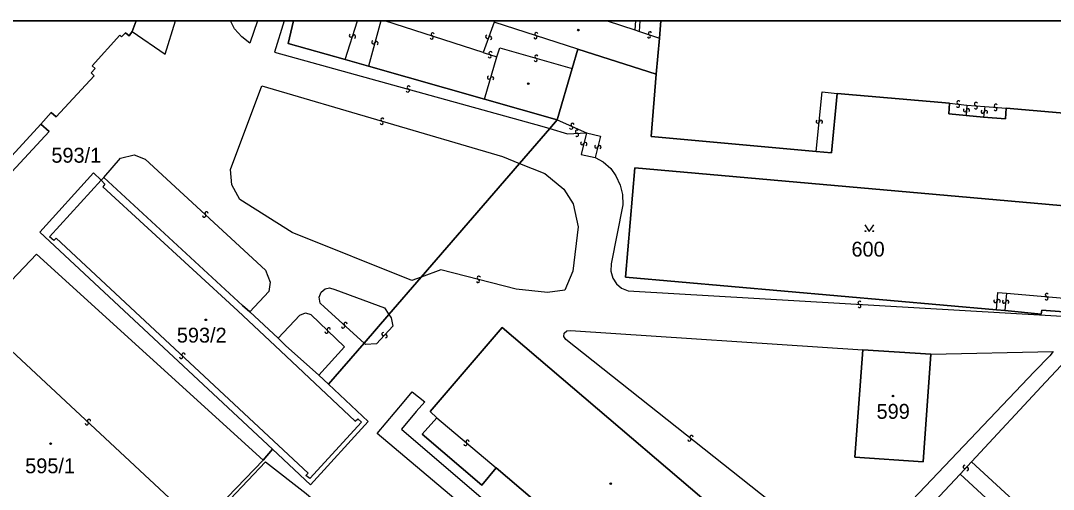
# Model space of a CAD drawing. Extents: x -600309 to -598967, y -1161267 to -1160292.
# Drawn here: x -599387.1 to -599269.1, y -1160345.9 to -1160292.3 of the extents above; entities that cross this region are included whole.
import ezdxf

# ---------------------------------------------------------------- set-up
doc = ezdxf.new("R2010")
doc.units = 0
for name, color, linetype in [('Level 1', 7, 'Continuous'), ('Level 13', 7, 'Continuous'), ('Level 3', 7, 'Continuous'), ('Level 4', 7, 'Continuous'), ('Level 5', 7, 'Continuous'), ('Level 60', 7, 'Continuous'), ('Vrstva 60', 7, 'Continuous'), ('Vrstva 63', 7, 'Continuous')]:
    doc.layers.add(name, color=color, linetype=linetype)

msp = doc.modelspace()

# ---------------------------------------------------------------- linework, layer by layer
at = {"layer": 'Level 1'}
for p, q in [((-599373.88, -1160292.35), (-599374.34, -1160293.59)), ((-599313.94, -1160292.35), (-599314.12, -1160294.35))]:
    msp.add_line(p, q, dxfattribs=at)
for points in [[(-599350.02, -1160296.77), (-599356.51, -1160294.95), (-599355.92, -1160292.35)], [(-599374.34, -1160293.59), (-599374.69, -1160294.07), (-599375.12, -1160293.73), (-599375.55, -1160294.18), (-599375.77, -1160294.02), (-599378.9, -1160297.51), (-599378.55, -1160297.81), (-599379.02, -1160298.33), (-599378.69, -1160298.66), (-599383.02, -1160303.33), (-599383.58, -1160302.84), (-599384.78, -1160304.17)], [(-599314.12, -1160294.35), (-599314.48, -1160298.46)], [(-599323.43, -1160295.61), (-599324.07, -1160297.8)], [(-599314.48, -1160298.46), (-599323.43, -1160295.61)], [(-599347.35, -1160297.54), (-599350.02, -1160296.77)], [(-599334.11, -1160301.31), (-599347.35, -1160297.54)], [(-599324.07, -1160297.8), (-599325.79, -1160303.67)], [(-599296.21, -1160307.31), (-599315.07, -1160305.6), (-599314.48, -1160298.46)], [(-599325.79, -1160303.67), (-599334.11, -1160301.31)], [(-599293.81, -1160300.66), (-599294.46, -1160307.45), (-599296.21, -1160307.31)], [(-599280.98, -1160301.77), (-599293.81, -1160300.66)], [(-599279.08, -1160303.18), (-599281.07, -1160303), (-599280.98, -1160301.77)], [(-599274.5, -1160302.36), (-599274.6, -1160303.56), (-599277.08, -1160303.38)], [(-599217.35, -1160307.26), (-599248.3, -1160304.44), (-599248.89, -1160310.5), (-599262.64, -1160309.47), (-599262.16, -1160303.42), (-599274.5, -1160302.36)], [(-599325.79, -1160303.67), (-599326.64, -1160304.66)], [(-599277.08, -1160303.38), (-599279.08, -1160303.18)], [(-599384.78, -1160304.17), (-599383.84, -1160305.01), (-599398.51, -1160320.85)], [(-599326.64, -1160304.66), (-599330.1, -1160308.66)], [(-599330.1, -1160308.66), (-599341.33, -1160321.65)], [(-599377.87, -1160310.57), (-599378.75, -1160309.75), (-599384.88, -1160316.51), (-599358.33, -1160341.32)], [(-599275.62, -1160325.39), (-599317.98, -1160321.68), (-599316.93, -1160309.18), (-599262.7, -1160313.97), (-599263.59, -1160324.49)], [(-599377.58, -1160310.29), (-599377.87, -1160310.57)], [(-599360.91, -1160325.63), (-599361.75, -1160324.9), (-599377.58, -1160310.29)], [(-599391.07, -1160325.08), (-599385.27, -1160319.04), (-599359.39, -1160342.56)], [(-599341.33, -1160321.65), (-599345.02, -1160325.92)], [(-599265.26, -1160324.29), (-599265.4, -1160325.83), (-599270.44, -1160325.42), (-599270.51, -1160325.9), (-599274.65, -1160325.47)], [(-599357.66, -1160328.63), (-599360.91, -1160325.63)], [(-599345.02, -1160325.92), (-599347.85, -1160329.2)], [(-599274.65, -1160325.47), (-599275.62, -1160325.39)], [(-599339.53, -1160337.72), (-599340.31, -1160337.03), (-599332.07, -1160327.41), (-599299.67, -1160355.09), (-599306.63, -1160363.21)], [(-599353.02, -1160332.88), (-599356.82, -1160329.47), (-599357.66, -1160328.63)], [(-599347.85, -1160329.2), (-599351.92, -1160333.91)], [(-599283.12, -1160330.46), (-599283.98, -1160342.76), (-599291.78, -1160342.25), (-599290.9, -1160329.96)], [(-599290.9, -1160329.96), (-599283.12, -1160330.46)], [(-599351.92, -1160333.91), (-599353.02, -1160332.88)], [(-599351.92, -1160333.91), (-599347.38, -1160338.17), (-599353.97, -1160345.4), (-599358.33, -1160341.32)], [(-599332.76, -1160343.47), (-599334.4, -1160345.45), (-599341.23, -1160339.61), (-599339.53, -1160337.72)], [(-599358.33, -1160341.32), (-599359.39, -1160342.56)], [(-599359.39, -1160342.56), (-599363.45, -1160346.79)], [(-599322.92, -1160351.86), (-599332.76, -1160343.47)]]:
    msp.add_lwpolyline(points, dxfattribs=at)
at = {"layer": 'Level 13'}
for centre, start, end in [((-599349.36, -1160294.05), 109.8472, 341.9452), ((-599349, -1160294.17), 289.6327, 162.2227), ((-599346.8, -1160294.83), 111.8395, 344.4295), ((-599340.13, -1160294.27), 199.3374, 71.4354), ((-599340.01, -1160293.93), 19.123, 251.713), ((-599333.79, -1160294.2), 107.4002, 339.9902), ((-599333.45, -1160294.32), 287.6147, 159.7127), ((-599328.28, -1160294.23), 199.4783, 71.5763), ((-599328.16, -1160293.89), 19.2638, 251.8538), ((-599315.32, -1160294.14), 198.4975, 71.0875), ((-599315.2, -1160293.8), 18.7119, 250.8099), ((-599346.44, -1160294.93), 292.054, 164.152), ((-599333.52, -1160296.42), 200.0556, 72.6456), ((-599333.41, -1160296.06), 20.27, 252.368), ((-599328.26, -1160296.82), 201.4236, 74.0136), ((-599328.16, -1160296.46), 21.638, 253.736), ((-599333.58, -1160298.85), 110.9896, 343.0876), ((-599333.22, -1160298.95), 290.7752, 163.3652), ((-599342.86, -1160300.34), 201.7019, 74.2919), ((-599342.76, -1160299.98), 21.9163, 254.0143), ((-599279.97, -1160301.7), 31.0325, 263.1305), ((-599277.95, -1160301.89), 32.9529, 265.0509), ((-599280.01, -1160302.06), 210.8181, 83.4081), ((-599279.22, -1160302.57), 123.3122, 355.9022), ((-599278.86, -1160302.59), 303.5267, 175.6247), ((-599277.98, -1160302.25), 212.7384, 85.3284), ((-599277.18, -1160302.75), 120.2053, 352.7953), ((-599276.82, -1160302.79), 300.4198, 172.5178), ((-599275.7, -1160302.08), 32.4335, 264.5315), ((-599275.74, -1160302.44), 212.2191, 84.8091), ((-599345.85, -1160304.03), 200.7981, 73.3881), ((-599345.75, -1160303.67), 21.0125, 253.1105), ((-599324.04, -1160304.24), 13.4102, 245.5082), ((-599296.04, -1160303.88), 121.5872, 353.6852), ((-599295.68, -1160303.92), 301.3727, 173.9627), ((-599324.2, -1160304.58), 193.1958, 65.7858), ((-599323.54, -1160305.03), 40.5673, 272.6653), ((-599323.52, -1160305.39), 220.3529, 92.9429), ((-599322.94, -1160306.36), 113.9305, 346.5205), ((-599322.58, -1160306.44), 294.1449, 166.2429), ((-599321.33, -1160306.73), 113.6805, 346.2705), ((-599320.97, -1160306.81), 293.8949, 165.9929), ((-599366.11, -1160314.64), 174.4766, 47.0666), ((-599365.85, -1160314.38), 354.691, 226.789), ((-599334.74, -1160321.74), 22.8715, 255.4615), ((-599334.84, -1160322.1), 203.086, 75.1839), ((-599269.86, -1160323.71), 32.4191, 264.5171), ((-599269.9, -1160324.07), 212.2046, 84.7946), ((-599291.26, -1160324.6), 34.0206, 266.1186), ((-599291.28, -1160324.96), 213.8061, 86.3961), ((-599275.73, -1160324.39), 123.3078, 355.4058), ((-599275.37, -1160324.41), 303.0933, 175.6833), ((-599274.75, -1160324.46), 122.5384, 355.1284), ((-599274.39, -1160324.5), 302.7528, 174.8508), ((-599351.89, -1160327.64), 353.7439, 225.8419), ((-599350.23, -1160327.3), 175.1687, 47.2667), ((-599349.98, -1160327.02), 354.9542, 227.5442), ((-599352.15, -1160327.9), 173.5295, 46.1195), ((-599345.65, -1160328.16), 84.3665, 316.9565), ((-599345.39, -1160328.42), 264.581, 136.679), ((-599368.75, -1160330.77), 174.4009, 46.4989), ((-599368.49, -1160330.51), 354.1864, 226.7764), ((-599379.53, -1160338.35), 174.1736, 46.7636), ((-599379.27, -1160338.09), 354.3881, 226.4861), ((-599336.26, -1160340.74), 176.8159, 49.4059), ((-599336.02, -1160340.46), 357.0303, 229.1283), ((-599310.68, -1160340.21), 178.9589, 51.0569), ((-599310.45, -1160339.93), 358.7445, 231.3345), ((-599279.26, -1160343.34), 84.8989, 316.9968), ((-599278.99, -1160343.59), 264.6844, 137.2744)]:
    msp.add_arc(centre, 0.184, start, end, dxfattribs=at)
at = {"layer": 'Level 3'}
for p, q in [((-599350.02, -1160296.77), (-599348.62, -1160292.35)), ((-599345.93, -1160292.35), (-599347.35, -1160297.54)), ((-599334.25, -1160296), (-599345.47, -1160292.35)), ((-599332.94, -1160292.35), (-599333, -1160292.52)), ((-599320.07, -1160292.35), (-599316.92, -1160293.4)), ((-599316.83, -1160292.35), (-599316.92, -1160293.4)), ((-599316.4, -1160293.58), (-599316.31, -1160292.35))]:
    msp.add_line(p, q, dxfattribs=at)
for points in [[(-599374.34, -1160293.59), (-599370.59, -1160296.16), (-599369.41, -1160292.35)], [(-599360.04, -1160292.35), (-599360.89, -1160294.94), (-599361.81, -1160294.18), (-599362.66, -1160293.28), (-599363.05, -1160292.54), (-599363.11, -1160292.35)], [(-599356.97, -1160292.35), (-599358.09, -1160295.94), (-599327.53, -1160304.39), (-599326.64, -1160304.66)], [(-599333, -1160292.52), (-599334.25, -1160296)], [(-599323.43, -1160295.61), (-599333, -1160292.52)], [(-599316.92, -1160293.4), (-599316.4, -1160293.58)], [(-599316.4, -1160293.58), (-599314.12, -1160294.35)], [(-599332.69, -1160296.48), (-599332.34, -1160295.47), (-599324.07, -1160297.8)], [(-599334.25, -1160296), (-599332.69, -1160296.48)], [(-599334.11, -1160301.31), (-599332.69, -1160296.48)], [(-599341.33, -1160321.65), (-599342.41, -1160322.05), (-599356.08, -1160316.54), (-599362.03, -1160312.8), (-599362.94, -1160311.13), (-599363.11, -1160309.35), (-599359.54, -1160299.81), (-599332.05, -1160307.88), (-599330.1, -1160308.66)], [(-599296.21, -1160307.31), (-599295.52, -1160300.5), (-599293.81, -1160300.66)], [(-599280.98, -1160301.77), (-599279, -1160301.99)], [(-599279, -1160301.99), (-599279.08, -1160303.18)], [(-599279, -1160301.99), (-599276.93, -1160302.15)], [(-599276.93, -1160302.15), (-599277.08, -1160303.38)], [(-599276.93, -1160302.15), (-599274.5, -1160302.36)], [(-599325.79, -1160303.67), (-599322.46, -1160305.15)], [(-599399.37, -1160320.07), (-599384.78, -1160304.17)], [(-599326.64, -1160304.66), (-599324.61, -1160305.27), (-599322.46, -1160305.15)], [(-599322.46, -1160305.15), (-599323.05, -1160307.66), (-599321.44, -1160307.98)], [(-599322.46, -1160305.15), (-599320.86, -1160305.56), (-599321.44, -1160307.98)], [(-599377.58, -1160310.29), (-599375.68, -1160308.06), (-599374.1, -1160307.68), (-599372.85, -1160308.17), (-599359.1, -1160320.85), (-599358.58, -1160322.25), (-599358.72, -1160323.31), (-599360.91, -1160325.63)], [(-599330.1, -1160308.66), (-599327.19, -1160309.81), (-599325.02, -1160311.61), (-599323.98, -1160313.27), (-599323.38, -1160315.91), (-599324.01, -1160320.98), (-599324.91, -1160323.15), (-599326.9, -1160323.4), (-599330.49, -1160323.02), (-599339.09, -1160320.83), (-599341.33, -1160321.65)], [(-599321.44, -1160307.98), (-599320.56, -1160308.48), (-599319.68, -1160309.26), (-599319.11, -1160310.07), (-599318.59, -1160311.16), (-599318.33, -1160312.22), (-599318.31, -1160313.4), (-599319.61, -1160320.13), (-599319.68, -1160320.97), (-599319.44, -1160321.79), (-599319.03, -1160322.41), (-599318.43, -1160322.91), (-599317.7, -1160323.22), (-599317.05, -1160323.27), (-599265.49, -1160326.29), (-599264.21, -1160325.63), (-599263.59, -1160324.49)], [(-599377.87, -1160310.57), (-599377.45, -1160311.02), (-599377.69, -1160311.35), (-599362.29, -1160325.5), (-599357.41, -1160330.07), (-599348.86, -1160338.11), (-599348.57, -1160337.85), (-599348.14, -1160338.22), (-599354.06, -1160344.68), (-599354.51, -1160344.32), (-599354.22, -1160344.05), (-599383.02, -1160317.22), (-599383.28, -1160317.48), (-599383.79, -1160317.06), (-599377.87, -1160310.57)], [(-599347.85, -1160329.2), (-599352.36, -1160325.11), (-599352.87, -1160324.64), (-599352.99, -1160323.94), (-599352.75, -1160323.37), (-599352.3, -1160323.01), (-599351.8, -1160322.9), (-599351.19, -1160323.08), (-599345.52, -1160325.18), (-599345.02, -1160325.92)], [(-599275.62, -1160325.39), (-599275.48, -1160323.42), (-599274.49, -1160323.49)], [(-599274.49, -1160323.49), (-599274.65, -1160325.47)], [(-599274.49, -1160323.49), (-599265.26, -1160324.29)], [(-599357.66, -1160328.63), (-599355.19, -1160325.99), (-599354.54, -1160325.73), (-599353.95, -1160325.94), (-599350.1, -1160329.61), (-599353.02, -1160332.88)], [(-599345.02, -1160325.92), (-599344.76, -1160326.31), (-599344.58, -1160327.28), (-599346.45, -1160329.3), (-599347.69, -1160329.35), (-599347.85, -1160329.2)], [(-599283.12, -1160330.46), (-599269.13, -1160330.17), (-599269.53, -1160330.66), (-599271.28, -1160332.44), (-599294.78, -1160357.16), (-599294.43, -1160356.01), (-599294.36, -1160354.92), (-599294.6, -1160353.69), (-599295.04, -1160352.74), (-599295.61, -1160351.98), (-599296.31, -1160351.37), (-599324.81, -1160328.77), (-599325.03, -1160328.44), (-599324.98, -1160328.07), (-599324.71, -1160327.78), (-599324.29, -1160327.75), (-599290.9, -1160329.96)], [(-599391.07, -1160330.91), (-599389.25, -1160329.03), (-599369.54, -1160347.4), (-599371.3, -1160349.24)], [(-599278.48, -1160342.76), (-599269.98, -1160333.64), (-599268.24, -1160331.77), (-599266.78, -1160330.25), (-599250.57, -1160343.7)], [(-599340.55, -1160358.5), (-599334.81, -1160352.03), (-599334.41, -1160351.4), (-599334.32, -1160350.77), (-599334.37, -1160350.24), (-599334.56, -1160349.66), (-599334.94, -1160349.15), (-599346.36, -1160339.51), (-599343.28, -1160335.87), (-599342.35, -1160334.76), (-599340.93, -1160335.92), (-599341.91, -1160337.03), (-599343.58, -1160339.04), (-599325.38, -1160354.67)], [(-599339.53, -1160337.72), (-599332.76, -1160343.47)], [(-599363.15, -1160347.05), (-599359.12, -1160342.78), (-599354.48, -1160346.37), (-599340.55, -1160358.5)], [(-599279.78, -1160344.18), (-599278.48, -1160342.76)], [(-599279.78, -1160344.18), (-599253.55, -1160368.38), (-599252.28, -1160366.88), (-599278.48, -1160342.76)], [(-599287.47, -1160352.35), (-599279.78, -1160344.18)]]:
    msp.add_lwpolyline(points, dxfattribs=at)
at = {"layer": 'Level 5'}
msp.add_lwpolyline([(-599290.64, -1160315.7), (-599290.14, -1160316.45), (-599289.64, -1160315.7)], dxfattribs=at)
for centre, radius in [((-599323.38, -1160293.43), 0.09), ((-599323.38, -1160293.43), 0.0521), ((-599329.09, -1160299.55), 0.09), ((-599329.09, -1160299.55), 0.0521), ((-599290.59, -1160316.4), 0.05), ((-599289.69, -1160316.4), 0.05), ((-599365.93, -1160326.54), 0.09), ((-599365.93, -1160326.54), 0.0521), ((-599287.44, -1160335.25), 0.09), ((-599287.44, -1160335.25), 0.0521), ((-599383.66, -1160340.68), 0.09), ((-599383.66, -1160340.68), 0.0521), ((-599319.68, -1160345.26), 0.09), ((-599319.68, -1160345.26), 0.0521)]:
    msp.add_circle(centre, radius, dxfattribs=at)
at = {"layer": 'Level 60'}
msp.add_lwpolyline([(-599363.45, -1160346.79), (-599359.39, -1160342.56), (-599358.33, -1160341.32), (-599353.97, -1160345.4), (-599347.38, -1160338.17), (-599351.92, -1160333.91), (-599347.85, -1160329.2), (-599345.02, -1160325.92), (-599341.33, -1160321.65), (-599330.1, -1160308.66), (-599326.64, -1160304.66), (-599325.79, -1160303.67), (-599324.07, -1160297.8), (-599323.43, -1160295.61), (-599314.48, -1160298.46), (-599315.07, -1160305.6), (-599296.21, -1160307.31), (-599294.46, -1160307.45), (-599293.81, -1160300.66), (-599280.98, -1160301.77), (-599281.07, -1160303), (-599279.08, -1160303.18), (-599277.08, -1160303.38), (-599274.6, -1160303.56), (-599274.5, -1160302.36), (-599262.16, -1160303.42)], dxfattribs=at)
for points in [[(-599353.02, -1160332.88), (-599351.92, -1160333.91), (-599347.38, -1160338.17), (-599353.97, -1160345.4), (-599358.33, -1160341.32), (-599384.88, -1160316.51), (-599378.75, -1160309.75), (-599377.87, -1160310.57), (-599377.58, -1160310.29), (-599361.75, -1160324.9), (-599360.91, -1160325.63), (-599357.66, -1160328.63), (-599356.82, -1160329.47)], [(-599262.7, -1160313.97), (-599316.93, -1160309.18), (-599317.98, -1160321.68), (-599275.62, -1160325.39), (-599274.65, -1160325.47), (-599270.51, -1160325.9), (-599270.44, -1160325.42), (-599265.4, -1160325.83), (-599265.26, -1160324.29), (-599263.59, -1160324.49)], [(-599316.93, -1160309.18), (-599262.7, -1160313.97), (-599263.59, -1160324.49), (-599265.26, -1160324.29), (-599265.4, -1160325.83), (-599270.44, -1160325.42), (-599270.51, -1160325.9), (-599274.65, -1160325.47), (-599275.62, -1160325.39), (-599317.98, -1160321.68)], [(-599374.72, -1160358.59), (-599375.01, -1160358.93), (-599377.97, -1160356.16), (-599397.76, -1160337.83), (-599400.7, -1160335.06), (-599400.5, -1160334.75), (-599398.05, -1160332.28), (-599395.88, -1160330.04), (-599393.55, -1160327.6), (-599393.09, -1160327.09), (-599392.61, -1160326.65), (-599391.07, -1160325.08), (-599385.27, -1160319.04), (-599359.39, -1160342.56), (-599363.45, -1160346.79), (-599369.68, -1160353.33), (-599372.3, -1160356.08)], [(-599299.67, -1160355.09), (-599332.07, -1160327.41), (-599340.31, -1160337.03), (-599339.53, -1160337.72), (-599341.23, -1160339.61), (-599334.4, -1160345.45), (-599332.76, -1160343.47), (-599322.92, -1160351.86), (-599325.38, -1160354.67), (-599307.6, -1160369.89), (-599304.91, -1160366.74), (-599303.94, -1160365.55), (-599306.63, -1160363.21)], [(-599332.07, -1160327.41), (-599299.67, -1160355.09), (-599306.63, -1160363.21), (-599303.94, -1160365.55), (-599304.91, -1160366.74), (-599307.6, -1160369.89), (-599325.38, -1160354.67), (-599322.92, -1160351.86), (-599332.76, -1160343.47), (-599334.4, -1160345.45), (-599341.23, -1160339.61), (-599339.53, -1160337.72), (-599340.31, -1160337.03)], [(-599283.98, -1160342.76), (-599283.12, -1160330.46), (-599290.9, -1160329.96), (-599291.78, -1160342.25)], [(-599283.12, -1160330.46), (-599283.98, -1160342.76), (-599291.78, -1160342.25), (-599290.9, -1160329.96)]]:
    msp.add_lwpolyline(points, close=True, dxfattribs=at)
at = {"layer": 'Vrstva 60'}
for points in [[(-599373.88, -1160292.35), (-599399.06, -1160292.35), (-599413.02, -1160307.44), (-599412.4, -1160308.06), (-599399.68, -1160320.38), (-599399.37, -1160320.07), (-599398.51, -1160320.85), (-599383.84, -1160305.01), (-599384.78, -1160304.17), (-599383.58, -1160302.84), (-599383.02, -1160303.33), (-599378.69, -1160298.66), (-599379.02, -1160298.33), (-599378.55, -1160297.81), (-599378.9, -1160297.51), (-599375.77, -1160294.02), (-599375.55, -1160294.18), (-599375.12, -1160293.73), (-599374.69, -1160294.07), (-599374.34, -1160293.59)], [(-599313.94, -1160292.35), (-599355.92, -1160292.35), (-599356.51, -1160294.95), (-599350.02, -1160296.77), (-599347.35, -1160297.54), (-599334.11, -1160301.31), (-599325.79, -1160303.67), (-599324.07, -1160297.8), (-599323.43, -1160295.61), (-599314.48, -1160298.46), (-599314.12, -1160294.35)]]:
    msp.add_lwpolyline(points, close=True, dxfattribs=at)
for points in [[(-599391.07, -1160325.08), (-599385.27, -1160319.04), (-599359.39, -1160342.56), (-599358.33, -1160341.32), (-599384.88, -1160316.51), (-599378.75, -1160309.75), (-599377.87, -1160310.57), (-599377.58, -1160310.29), (-599361.75, -1160324.9), (-599360.91, -1160325.63), (-599357.66, -1160328.63), (-599356.82, -1160329.47), (-599353.02, -1160332.88), (-599351.92, -1160333.91), (-599347.85, -1160329.2), (-599345.02, -1160325.92), (-599341.33, -1160321.65), (-599330.1, -1160308.66), (-599326.64, -1160304.66), (-599325.79, -1160303.67), (-599334.11, -1160301.31), (-599347.35, -1160297.54), (-599350.02, -1160296.77), (-599356.51, -1160294.95), (-599355.92, -1160292.35), (-599373.88, -1160292.35), (-599374.34, -1160293.59), (-599374.69, -1160294.07), (-599375.12, -1160293.73), (-599375.55, -1160294.18), (-599375.77, -1160294.02), (-599378.9, -1160297.51), (-599378.55, -1160297.81), (-599379.02, -1160298.33), (-599378.69, -1160298.66), (-599383.02, -1160303.33), (-599383.58, -1160302.84), (-599384.78, -1160304.17), (-599383.84, -1160305.01), (-599398.51, -1160320.85)], [(-599245.79, -1160292.35), (-599313.94, -1160292.35), (-599314.12, -1160294.35), (-599314.48, -1160298.46), (-599315.07, -1160305.6), (-599296.21, -1160307.31), (-599294.46, -1160307.45), (-599293.81, -1160300.66), (-599280.98, -1160301.77), (-599281.07, -1160303), (-599279.08, -1160303.18), (-599277.08, -1160303.38), (-599274.6, -1160303.56), (-599274.5, -1160302.36), (-599262.16, -1160303.42)]]:
    msp.add_lwpolyline(points, dxfattribs=at)
at = {"layer": 'Vrstva 63'}
msp.add_lwpolyline([(-600308.54, -1160292.35), (-598967.11, -1160292.35), (-598967.11, -1161267.03), (-600308.54, -1161267.03)], close=True, dxfattribs=at)

# ---------------------------------------------------------------- texts
at = {"layer": 'Level 4'}
for s, p in [('593/1', (-599383.57, -1160308.58)), ('600', (-599292.18, -1160319.31)), ('593/2', (-599369.24, -1160329.14)), ('599', (-599289.31, -1160337.85)), ('595/1', (-599386.56, -1160344.07))]:
    msp.add_text(s, height=1.7, dxfattribs=at).set_placement(p)

doc.saveas('drawing.dxf')
